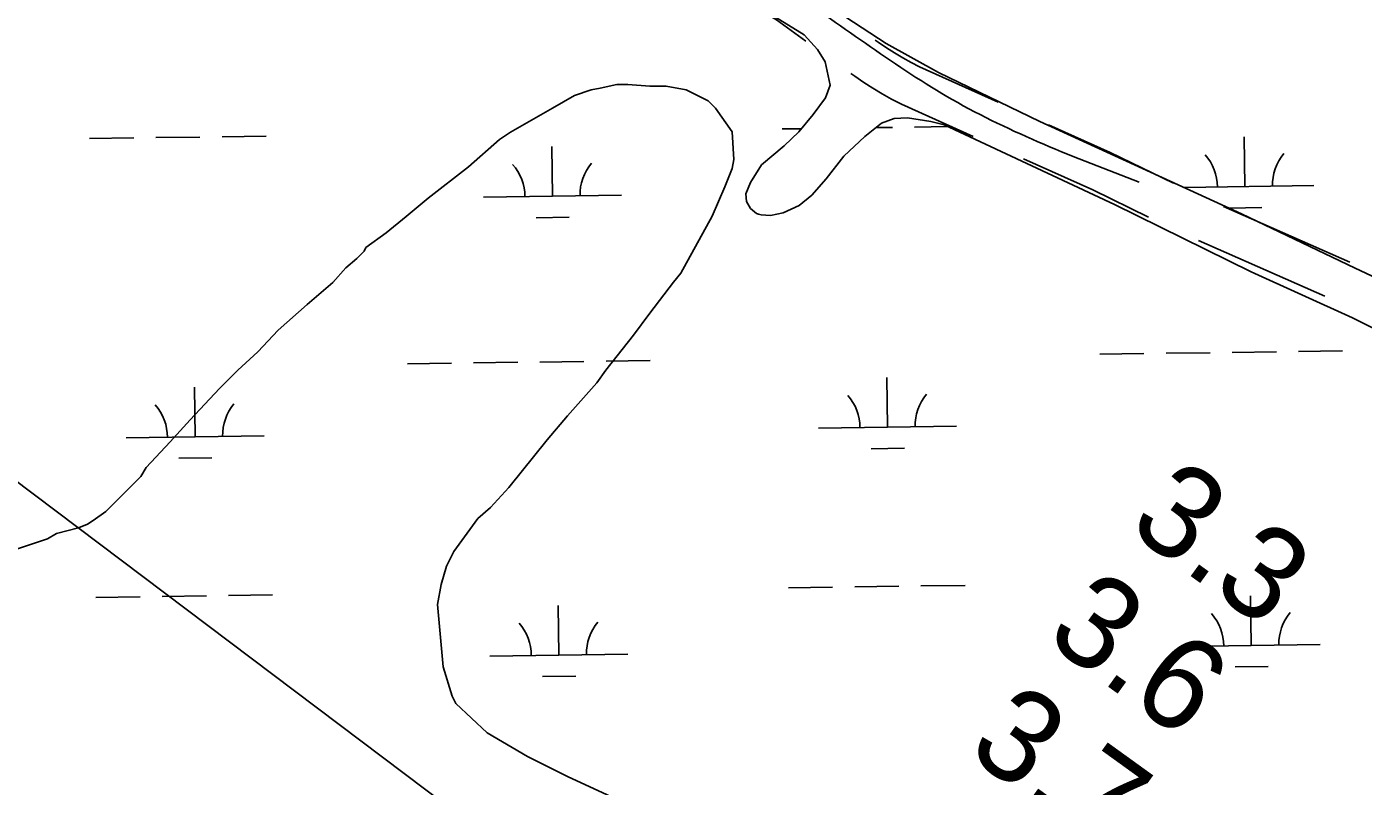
# Model space of a CAD drawing. Extents: x 3767014 to 3805179, y 361544 to 387384.
# Drawn here: x 3790995 to 3791963, y 377354 to 377905 of the extents above; entities that cross this region are included whole.
import ezdxf

# ---------------------------------------------------------------- set-up
doc = ezdxf.new("R2010")
doc.units = 0
for name, color, linetype in [('V-RIVR-EDGE', 7, 'Continuous'), ('V-RIVR-RANG', 7, 'Continuous'), ('V-ROAD-CNTR', 7, 'Continuous'), ('V-SITE-VEGE', 7, 'Continuous'), ('V-TOPO-MINR', 7, 'Continuous'), ('V-TOPO-WATR-IDEN', 7, 'Continuous'), ('V-WETL-SWMP', 7, 'Continuous')]:
    doc.layers.add(name, color=color, linetype=linetype)

msp = doc.modelspace()

# ---------------------------------------------------------------- linework, layer by layer
at = {"layer": 'V-RIVR-EDGE'}
msp.add_spline([(3785266.865, 377529.211), (3785342.8, 377494.248), (3785391.258, 377467.439), (3785439.72, 377442.249), (3785475.246, 377418.707), (3785525.316, 377389.469), (3785575.383, 377359.422), (3785621.413, 377331.811), (3785722.351, 377269.288), (3785796.661, 377231.094), (3785852.385, 377199.415), (3785928.324, 377166.069), (3785964.678, 377149.804), (3786028.506, 377124.576), (3786060.018, 377113.175), (3786092.316, 377092.068), (3786117.34, 377073.405), (3786135.083, 377053.143), (3786154.458, 377039.347), (3786176.258, 377024.735), (3786206.946, 377006.867), (3786256.211, 376979.248), (3786328.098, 376942.677), (3786374.949, 376919.917), (3786491.265, 376862.208), (3786553.467, 376833.749), (3786619.713, 376805.279), (3786729.589, 376759.718), (3786796.656, 376736.099), (3786845.136, 376718.187), (3786867.767, 376712.469), (3787003.51, 376661.992), (3787089.16, 376631.048), (3787163.496, 376603.367), (3787230.559, 376578.13), (3787257.223, 376568.359), (3787300.044, 376551.27), (3787354.992, 376532.533), (3787409.127, 376512.181), (3787544.074, 376466.558), (3787612.756, 376442.126), (3787657.197, 376425.841), (3787730.724, 376398.162), (3787781.63, 376380.244), (3787834.96, 376361.511), (3787891.524, 376341.961), (3787940, 376322.432), (3787998.976, 376297.215), (3788050.697, 376281.721), (3788117.768, 376259.719), (3788176.757, 376240.164), (3788221.198, 376223.879), (3788259.981, 376209.226), (3788406.252, 376164.383), (3788541.215, 376125.23), (3788606.67, 376104.041), (3788679.39, 376077.173), (3788748.889, 376055.974), (3788871.693, 376005.528), (3788969.454, 375966.467), (3789047.013, 375933.926), (3789119.723, 375903.014), (3789155.253, 375881.09), (3789182.716, 375867.274), (3789214.225, 375854.256), (3789257.04, 375834.74), (3789281.286, 375828.21), (3789303.105, 375821.686), (3789328.955, 375809.491), (3789367.724, 375789.177), (3789414.577, 375767.225), (3789468.708, 375745.255), (3789509.105, 375728.981), (3789555.157, 375710.266), (3789585.849, 375694.015), (3789620.578, 375675.328), (3789681.97, 375646.062), (3789753.859, 375610.3), (3789792.633, 375591.603), (3789842.712, 375566.408), (3789897.64, 375539.584), (3789938.019, 375516.03), (3789968.727, 375506.25), (3790004.289, 375497.265), (3790030.972, 375494.773), (3790047.128, 375487.455), (3790077.007, 375469.589), (3790124.633, 375433.077), (3790192.442, 375382.768), (3790252.165, 375332.478), (3790290.91, 375302.459), (3790337.741, 375271.611), (3790406.357, 375220.491), (3790469.329, 375175.855), (3790570.248, 375106.054), (3790647.751, 375050.868), (3790691.367, 375028.115), (3790744.667, 374997.251), (3790806.838, 374955.852), (3790873.863, 374915.249), (3790932, 374877.903), (3791002.231, 374825.97), (3791052.265, 374782.175), (3791082.927, 374753.793), (3791131.331, 374705.149), (3791170.05, 374664.616), (3791192.631, 374638.681), (3791220.891, 374620.01), (3791288.67, 374557.569), (3791322.577, 374533.223), (3791362.944, 374504.817), (3791396.042, 374480.473), (3791434.785, 374449.645), (3791482.407, 374411.517), (3791534.052, 374365.291), (3791646.192, 374254.216), (3791707.514, 374196.644), (3791738.968, 374161.791), (3791773.65, 374123.694), (3791803.497, 374092.888), (3791829.321, 374070.18), (3791830.912, 374059.662), (3791837.316, 374032.958), (3791849.409, 374017.562), (3791884.123, 373992.405), (3791930.977, 373971.262), (3791954.393, 373955.838), (3791993.134, 373924.202), (3792026.979, 373874.785), (3792047.912, 373836.722), (3792063.186, 373799.482), (3792086.509, 373746.857), (3792112.249, 373690.181), (3792141.261, 373648.864), (3792158.993, 373624.558), (3792177.552, 373607.528), (3792214.702, 373586.409), (3792255.083, 373563.665), (3792301.119, 373538.48), (3792346.34, 373510.871), (3792382.671, 373485.71), (3792422.225, 373455.689), (3792479.537, 373411.875), (3792548.144, 373356.711), (3792619.168, 373298.307), (3792672.431, 373252.077), (3792709.534, 373212.357), (3792750.656, 373162.113), (3792839.385, 373068.08), (3792888.572, 373008.92), (3792945.027, 372945.699), (3792999.062, 372884.91), (3793053.898, 372820.884), (3793149.89, 372720.363), (3793208.761, 372653.092), (3793261.195, 372598.777), (3793315.232, 372538.796), (3793358.792, 372493.399), (3793409.592, 372432.618), (3793462.809, 372367.787), (3793498.283, 372323.219), (3793536.997, 372280.26), (3793578.124, 372232.443), (3793604.724, 372196.792), (3793668.438, 372125.466), (3793703.128, 372090.604), (3793760.41, 372034.66), (3793806.384, 371984.404), (3793839.438, 371942.268), (3793939.427, 371823.136), (3793981.333, 371763.186), (3794029.674, 371688.662), (3794050.609, 371651.408), (3794073.177, 371620.62), (3794178.796, 371488.535), (3794237.625, 371404.28), (3794268.243, 371358.106), (3794301.293, 371314.353), (3794332.724, 371269.794), (3794395.613, 371192), (3794429.476, 371149.862), (3794472.201, 371093.953), (3794523.788, 371024.274), (3794601.175, 370922.181), (3794640.679, 370871.942), (3794687.421, 370805.509), (3794733.389, 370752.828), (3794829.339, 370635.323), (3794895.463, 370557.521), (3794959.948, 370470.826), (3795013.158, 370403.569), (3795070.394, 370329.023), (3795159.854, 370203.448), (3795225.98, 370126.454), (3795296.13, 370041.363), (3795379.18, 369940.065), (3795459.001, 369841.201), (3795508.163, 369772.337), (3795554.103, 369708.333), (3795661.315, 369566.538), (3795715.338, 369500.897), (3795762.105, 369444.169), (3795798.366, 369390.703), (3795915.247, 369234.327), (3795963.601, 369165.465), (3796028.082, 369077.153), (3796043.387, 369052.853), (3796054.672, 369037.459), (3796077.242, 369007.48), (3796148.213, 368927.239), (3796183.677, 368878.627), (3796226.382, 368814.631), (3796275.531, 368740.105), (3796314.222, 368688.25), (3796353.714, 368633.158), (3796401.268, 368567.533), (3796456.873, 368487.33), (3796513.292, 368409.551), (3796545.533, 368365.8), (3796626.113, 368246.716), (3796670.449, 368188.377), (3796704.298, 368140.578), (3796751.041, 368074.145), (3796787.308, 368023.105), (3796838.907, 367958.278), (3796844.528, 367942.09), (3796845.295, 367925.104), (3796846.094, 367921.059), (3796852.559, 367919.425), (3796863.071, 367918.59), (3796875.166, 367904.003), (3796903.398, 367874.01), (3796931.629, 367844.017), (3796952.579, 367812.424), (3796982.392, 367767.87), (3797007.371, 367730.606), (3797037.194, 367690.095), (3797062.185, 367657.684), (3797075.869, 367631.77), (3797095.223, 367609.078), (3797126.665, 367569.372), (3797156.484, 367527.244), (3797212.099, 367451.085), (3797254.808, 367388.706), (3797302.183, 367327.228)], degree=3, dxfattribs=at)
at = {"layer": 'V-ROAD-CNTR'}
for p, q in [((3791862.198, 377774.774), (3791953.698, 377734.428)), ((3791844.065, 377749.983), (3791935.564, 377709.637))]:
    msp.add_line(p, q, dxfattribs=at)
for points in [[(3791475.134, 377948.047), (3791538.099, 377910.098), (3791559.554, 377894.573)], [(3791609.765, 377895.292), (3791611.98, 377893.704), (3791617.799, 377889.776), (3791623.727, 377886.012), (3791629.758, 377882.414), (3791635.882, 377878.987), (3791641.89, 377875.848), (3791698.835, 377850.303)], [(3791591.969, 377871.137), (3791594.844, 377869.076), (3791601.363, 377864.676), (3791607.997, 377860.462), (3791614.746, 377856.436), (3791621.61, 377852.597), (3791628.792, 377848.844), (3791680.718, 377825.55)], [(3791735.331, 377833.932), (3791780.043, 377813.874), (3791825.947, 377791.665)], [(3791717.215, 377809.178), (3791767.369, 377786.68), (3791807.903, 377767.068)]]:
    msp.add_lwpolyline(points, dxfattribs=at)
msp.add_spline([(3789581.829, 379014.242), (3789632.652, 378972.879), (3789731.51, 378862.57), (3789802.806, 378801.065), (3789923.199, 378766.048), (3790003.638, 378730.023), (3790356.793, 378616.653), (3790480.134, 378568.973), (3790650.56, 378470.616), (3790827.157, 378338.47), (3791018.705, 378235.533), (3791217.941, 378153.785), (3791381.72, 378047.016), (3791482.105, 377970.945), (3791547.781, 377930.243), (3791665.542, 377852.254), (3791800.995, 377792.372)], degree=3, dxfattribs=at)
at = {"layer": 'V-SITE-VEGE'}
for p, q in [((3791422.384, 377863.167), (3791410.438, 377860.504)), ((3791430.346, 377863.171), (3791422.384, 377863.167)), ((3791446.278, 377861.852), (3791430.346, 377863.171)), ((3791458.224, 377861.858), (3791446.278, 377861.852)), ((3791472.828, 377859.212), (3791458.224, 377861.858)), ((3791391.856, 377855.186), (3791375.933, 377845.884)), ((3791403.8, 377859.173), (3791391.856, 377855.186)), ((3791410.438, 377860.504), (3791403.8, 377859.173)), ((3791488.761, 377851.256), (3791472.828, 377859.212)), ((3791375.933, 377845.884), (3791363.989, 377839.24)), ((3791494.074, 377845.949), (3791488.761, 377851.256)), ((3791506.03, 377828.699), (3791494.074, 377845.949)), ((3791363.989, 377839.24), (3791345.41, 377828.611)), ((3791337.449, 377823.296), (3791314.892, 377803.371)), ((3791345.41, 377828.611), (3791337.449, 377823.296)), ((3791507.369, 377808.788), (3791506.03, 377828.699)), ((3791314.892, 377803.371), (3791285.702, 377780.788)), ((3791506.044, 377802.151), (3791507.369, 377808.788)), ((3791500.744, 377788.876), (3791506.044, 377802.151)), ((3791491.463, 377767.63), (3791500.744, 377788.876)), ((3791285.702, 377780.788), (3791269.781, 377767.505)), ((3791269.781, 377767.505), (3791255.185, 377755.551)), ((3791468.918, 377726.467), (3791491.463, 377767.63)), ((3791255.185, 377755.551), (3791240.587, 377744.923)), ((3791240.587, 377744.923), (3791239.264, 377742.267)), ((3791233.955, 377736.955), (3791225.995, 377730.313)), ((3791239.264, 377742.267), (3791233.955, 377736.955)), ((3791225.995, 377730.313), (3791216.709, 377719.688)), ((3791463.614, 377719.825), (3791468.918, 377726.467)), ((3791216.709, 377719.688), (3791198.134, 377703.748)), ((3791446.37, 377697.248), (3791463.614, 377719.825)), ((3791198.134, 377703.748), (3791176.904, 377685.153)), ((3791434.432, 377681.315), (3791446.37, 377697.248)), ((3791176.904, 377685.153), (3791162.312, 377669.215)), ((3791414.534, 377656.081), (3791434.432, 377681.315)), ((3791162.312, 377669.215), (3791147.718, 377655.936)), ((3791147.718, 377655.936), (3791134.451, 377642.65)), ((3791407.9, 377646.785), (3791414.534, 377656.081)), ((3791134.451, 377642.65), (3791113.226, 377620.071)), ((3791386.677, 377622.879), (3791407.9, 377646.785)), ((3791113.226, 377620.071), (3791098.632, 377604.138)), ((3791372.083, 377605.614), (3791386.677, 377622.879)), ((3791098.632, 377604.138), (3791081.385, 377585.542)), ((3791344.226, 377571.085), (3791372.083, 377605.614)), ((3791081.385, 377585.542), (3791077.406, 377578.902)), ((3791077.406, 377578.902), (3791052.199, 377553.667)), ((3791330.961, 377556.477), (3791344.226, 377571.085)), ((3791052.199, 377553.667), (3791042.912, 377547.023)), ((3791321.669, 377548.508), (3791330.961, 377556.477)), ((3791032.295, 377541.709), (3791016.366, 377537.717)), ((3791038.93, 377544.367), (3791032.295, 377541.709)), ((3791042.912, 377547.023), (3791038.93, 377544.367)), ((3791304.429, 377524.606), (3791321.669, 377548.508)), ((3791009.732, 377533.732), (3790977.88, 377523.094)), ((3791016.366, 377537.717), (3791009.732, 377533.732)), ((3791299.125, 377513.981), (3791304.429, 377524.606)), ((3791295.15, 377500.704), (3791299.125, 377513.981)), ((3791292.504, 377486.101), (3791295.15, 377500.704)), ((3791296.511, 377440.97), (3791292.504, 377486.101)), ((3791303.159, 377419.736), (3791296.511, 377440.97)), ((3791305.818, 377414.425), (3791303.159, 377419.736)), ((3791328.397, 377393.2), (3791305.818, 377414.425)), ((3791357.609, 377375.96), (3791328.397, 377393.2)), ((3791386.82, 377361.374), (3791357.609, 377375.96)), ((3791418.689, 377346.79), (3791386.82, 377361.374))]:
    msp.add_line(p, q, dxfattribs=at)
at = {"layer": 'V-TOPO-MINR'}
msp.add_lwpolyline([(3790043.148, 378083.131), (3790684.23, 377803.87), (3791520.452, 377173.587), (3791557.082, 377146.104), (3791593.792, 377118.731), (3791630.624, 377091.519), (3791667.535, 377064.417), (3792514.92, 376445.1), (3792545.055, 376379.136), (3792523.728, 376357.915), (3792491.804, 376352.675), (3791472.08, 376949.14), (3790583.72, 377630.96), (3789983.968, 377973.118)], dxfattribs=at)
at = {"layer": 'V-WETL-SWMP'}
for p, q in [((3791558.17, 377899.055), (3791507.719, 377930.483)), ((3791588.32, 377911.854), (3791617.638, 377892.861)), ((3791567.795, 377888.402), (3791558.17, 377899.055)), ((3791617.638, 377892.861), (3791655.671, 377871.891)), ((3791573.519, 377879.566), (3791567.795, 377888.402)), ((3791577.168, 377862.671), (3791573.519, 377879.566)), ((3791655.671, 377871.891), (3791728.961, 377836.286)), ((3791573.793, 377853.57), (3791577.168, 377862.671)), ((3791564.701, 377841.346), (3791573.793, 377853.57)), ((3791554.31, 377828.862), (3791564.701, 377841.346)), ((3791614.359, 377835.135), (3791602.146, 377825.509)), ((3791610.186, 377831.846), (3791622.219, 377832.013)), ((3791623.456, 377838.519), (3791614.359, 377835.135)), ((3791633.074, 377839.045), (3791623.456, 377838.519)), ((3791649.974, 377836.194), (3791633.074, 377839.045)), ((3791638.217, 377832.235), (3791662.356, 377832.571)), ((3791659.594, 377833.86), (3791649.974, 377836.194)), ((3791783.111, 377776.216), (3791659.594, 377833.86)), ((3791728.961, 377836.286), (3791777.688, 377814.134)), ((3791040.367, 377823.931), (3791072.364, 377824.375)), ((3791088.362, 377824.597), (3791120.359, 377825.042)), ((3791136.358, 377825.264), (3791168.354, 377825.708)), ((3791542.226, 377830.902), (3791556.169, 377831.096)), ((3791543.657, 377818.717), (3791554.31, 377828.862)), ((3791602.146, 377825.509), (3791587.075, 377811.202)), ((3791877.683, 377789.127), (3791877.183, 377825.124)), ((3791375.823, 377782.156), (3791375.323, 377818.152)), ((3791527.286, 377804.93), (3791543.657, 377818.717)), ((3791777.688, 377814.134), (3791875.142, 377769.434)), ((3791519.234, 377792.187), (3791527.286, 377804.93)), ((3791587.075, 377811.202), (3791574.086, 377794.817)), ((3791574.086, 377794.817), (3791563.694, 377782.853)), ((3791515.859, 377783.866), (3791519.234, 377792.187)), ((3791516.382, 377778.407), (3791515.859, 377783.866)), ((3791833.545, 377788.514), (3791927.678, 377789.822)), ((3791325.828, 377781.461), (3791425.819, 377782.85)), ((3791519.245, 377773.209), (3791516.382, 377778.407)), ((3791554.599, 377775.309), (3791542.904, 377770.103)), ((3791563.694, 377782.853), (3791554.599, 377775.309)), ((3791882.185, 377727.397), (3791783.111, 377776.216)), ((3791866.201, 377773.535), (3791889.896, 377773.865)), ((3791364.039, 377766.56), (3791388.037, 377766.893)), ((3791523.666, 377769.572), (3791519.245, 377773.209)), ((3791525.227, 377769.053), (3791523.666, 377769.572)), ((3791527.047, 377768.534), (3791525.227, 377769.053)), ((3791533.806, 377768.278), (3791527.047, 377768.534)), ((3791542.904, 377770.103), (3791533.806, 377768.278)), ((3791875.142, 377769.434), (3791957.544, 377729.875)), ((3791955.515, 377693.902), (3791882.185, 377727.397)), ((3791957.544, 377729.875), (3792029.248, 377696.25)), ((3791992.961, 377675.205), (3791955.515, 377693.902)), ((3791772.517, 377667.584), (3791804.514, 377668.028)), ((3791820.512, 377668.251), (3791852.509, 377668.695)), ((3791868.508, 377668.917), (3791900.505, 377669.362)), ((3791916.503, 377669.584), (3791948.5, 377670.029)), ((3791270.658, 377660.613), (3791302.654, 377661.057)), ((3791318.653, 377661.279), (3791350.65, 377661.724)), ((3791366.648, 377661.946), (3791398.645, 377662.39)), ((3791414.644, 377662.613), (3791446.641, 377663.057)), ((3791618.645, 377614.7), (3791618.145, 377650.696)), ((3791116.785, 377607.728), (3791116.285, 377643.725)), ((3791568.65, 377614.005), (3791668.64, 377615.394)), ((3791066.79, 377607.034), (3791166.78, 377608.423)), ((3791105.001, 377592.132), (3791128.998, 377592.465)), ((3791606.86, 377599.103), (3791630.858, 377599.437)), ((3791140.978, 377492.621), (3791172.975, 377493.066)), ((3791546.847, 377498.259), (3791578.844, 377498.704)), ((3791594.843, 377498.926), (3791626.84, 377499.37)), ((3791642.838, 377499.593), (3791674.835, 377500.037)), ((3791044.988, 377491.288), (3791076.985, 377491.732)), ((3791092.983, 377491.954), (3791124.98, 377492.399)), ((3791380.444, 377449.513), (3791379.944, 377485.51)), ((3791882.304, 377456.485), (3791881.804, 377492.481)), ((3791832.309, 377455.79), (3791932.299, 377457.179)), ((3791330.449, 377448.819), (3791430.439, 377450.208)), ((3791870.519, 377440.888), (3791894.517, 377441.222)), ((3791368.66, 377433.917), (3791392.658, 377434.25))]:
    msp.add_line(p, q, dxfattribs=at)
for centre, start, end in [((3791932.914, 377790.369), 140.024034, 181.567693), ((3791320.579, 377781.863), 0.024037, 41.567696), ((3791431.054, 377783.398), 140.024034, 181.567693), ((3791822.439, 377788.835), 0.024037, 41.567696), ((3791673.876, 377615.942), 140.024034, 181.567693), ((3791061.541, 377607.436), 0.024037, 41.567696), ((3791172.016, 377608.97), 140.024034, 181.567693), ((3791563.401, 377614.407), 0.024037, 41.567696), ((3791827.06, 377456.192), 0.024037, 41.567696), ((3791937.535, 377457.727), 140.024034, 181.567693), ((3791325.2, 377449.221), 0.024037, 41.567696), ((3791435.675, 377450.755), 140.024034, 181.567693)]:
    msp.add_arc(centre, 35.246, start, end, dxfattribs=at)

# ---------------------------------------------------------------- texts
at = {"layer": 'V-RIVR-RANG'}
for s, p in [('3.3', (3791791.297, 377540.675)), ('3.6', (3791731.496, 377460.511)), ('3.7', (3791674.689, 377378.186))]:
    msp.add_text(s, height=67, rotation=324.198326, dxfattribs=at).set_placement(p)
at = {"layer": 'V-TOPO-WATR-IDEN'}
msp.add_text('L.W.R.P.', height=83, rotation=329.365785, dxfattribs=at).set_placement((3790658.509, 377305.365))

doc.saveas('drawing.dxf')
